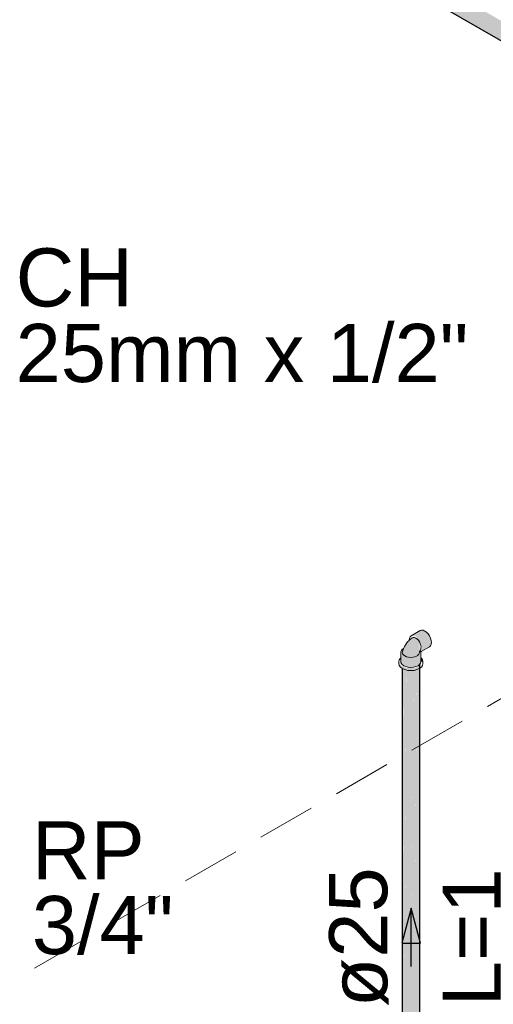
# Model space of a CAD drawing. Header units: millimetres. Extents: x 567 to 934, y -1 to 364.
# Tile 980 of 1056: x 749.22 to 750.85, y 192.88 to 196.26. Entities that reach past the tile are written whole.
import ezdxf

# ---------------------------------------------------------------- set-up
doc = ezdxf.new("R2010")
doc.units = ezdxf.units.MM
doc.header["$MEASUREMENT"] = 0
doc.linetypes.add('JIS_02_2.0', pattern=[0.3, 0.2, -0.1])
doc.linetypes.add('NULL', pattern=[0])
for name, color, linetype, lineweight in [('AF-Condutos', 140, 'Continuous', 25), ('AF-Peça de utilização', 152, 'Continuous', 18), ('AF-Sentido conduto', 140, 'Continuous', 30), ('AF-Textos conduto', 7, 'Continuous', 9), ('DI-Área do detalhe', 10, 'JIS_02_2.0', 0), ('Textos', 7, 'Continuous', 9)]:
    doc.layers.add(name, color=color, linetype=linetype, lineweight=lineweight)
doc.styles.add('Arial', font='arial.ttf')

msp = doc.modelspace()

# ---------------------------------------------------------------- hatches: boundary and pattern name
at = {"layer": 'AF-Condutos', "linetype": 'Continuous'}
for points in [[(749.2729, 197.1743), (755.4507, 193.6075), (749.2838, 197.1848)], [(749.2596, 197.1456), (755.4374, 193.5788), (749.2643, 197.1605)], [(749.2643, 197.1605), (755.4421, 193.5937), (749.2729, 197.1743)], [(755.4289, 193.5838), (755.4345, 193.5981), (749.2643, 197.1605)], [(755.4347, 193.598), (755.4439, 193.6114), (749.2729, 197.1743)], [(749.2596, 197.1323), (755.4374, 193.5655), (749.2596, 197.1456)], [(755.4267, 193.5718), (755.43, 193.5831), (749.2596, 197.1456)], [(755.4278, 193.5711), (749.2596, 197.1323), (755.4271, 193.5648)], [(749.2596, 197.1323), (749.2643, 197.1229), (755.4421, 193.5561)], [(750.5382, 192.1713), (750.5518, 192.1588), (750.5764, 192.1565), (750.5764, 194.032), (750.5641, 192.2271), (750.5636, 194.0316), (750.552, 192.2011), (750.5518, 194.0343), (750.5428, 192.1813), (750.5428, 194.0395)], [(750.5877, 192.1599), (750.5877, 194.0354), (750.5764, 192.1565)], [(750.5957, 192.1656), (750.5957, 194.0411), (750.5877, 192.1599)], [(750.5957, 192.1656), (750.599, 192.1727), (750.599, 194.0482)], [(750.5382, 194.0318), (750.5382, 192.1708), (750.5427, 194.0285)], [(750.5428, 194.0289), (750.5428, 192.1813), (750.5517, 194.0258)], [(750.5518, 194.0259), (750.552, 192.2011), (750.5636, 194.024)], [(750.5636, 194.0244), (750.5641, 192.2271), (750.5763, 194.0241)], [(750.5876, 194.0262), (750.5764, 194.0254), (750.5764, 192.1565)], [(750.5957, 194.0296), (750.5877, 194.0277), (750.5877, 192.1599)], [(750.599, 194.0325), (750.5957, 194.0311), (750.5957, 192.1656)]]:
    msp.add_hatch(color=151, dxfattribs=at).paths.add_polyline_path(points)
at = {"layer": 'AF-Peça de utilização', "linetype": 'Continuous'}
for points in [[(750.533, 194.0556), (750.5377, 194.0455), (750.5588, 194.0362), (750.5852, 194.0382), (750.6014, 194.0504), (750.599, 194.0689), (750.5972, 194.1236), (750.5804, 194.1384), (750.5662, 194.133), (750.5377, 194.0972)], [(750.6031, 194.09), (750.6318, 194.1067), (750.6377, 194.115), (750.6354, 194.1362), (750.6217, 194.1564), (750.6045, 194.1637), (750.5688, 194.1444), (750.5848, 194.1428), (750.6068, 194.1107)], [(750.533, 194.0685), (750.5276, 194.0425), (750.5382, 194.0319), (750.557, 194.0255), (750.5786, 194.0255), (750.5973, 194.0318), (750.6039, 194.0435), (750.5786, 194.0323), (750.547, 194.0347), (750.5318, 194.0435)], [(750.6039, 194.0676), (750.6026, 194.0556), (750.6095, 194.0556)], [(750.6038, 194.0537), (750.5894, 194.0392), (750.547, 194.0347), (750.573, 194.0328), (750.5942, 194.0403)]]:
    msp.add_hatch(color=161, dxfattribs=at).paths.add_polyline_path(points)

# ---------------------------------------------------------------- linework, layer by layer
at = {"layer": 'AF-Condutos'}
for p, q in [((749.285, 197.1109), (755.4421, 193.5561)), ((750.599, 192.1727), (750.599, 194.0482)), ((750.5382, 194.0319), (750.5382, 194.0318)), ((750.5382, 194.0318), (750.5382, 192.1708))]:
    msp.add_line(p, q, dxfattribs=at)
at = {"layer": 'AF-Peça de utilização'}
for p, q in [((750.5629, 194.136), (750.5621, 194.1297)), ((750.5652, 194.141), (750.5629, 194.136)), ((750.5688, 194.1444), (750.5652, 194.141)), ((750.5725, 194.1378), (750.5662, 194.133)), ((750.5998, 194.1622), (750.5688, 194.1444)), ((750.5762, 194.1388), (750.5725, 194.1378)), ((750.5804, 194.1384), (750.5762, 194.1388)), ((750.5848, 194.1365), (750.5804, 194.1384)), ((750.5893, 194.1332), (750.5848, 194.1365)), ((750.6045, 194.1637), (750.5998, 194.1622)), ((750.6099, 194.1632), (750.6045, 194.1637)), ((750.6158, 194.1607), (750.6099, 194.1632)), ((750.6217, 194.1564), (750.6158, 194.1607)), ((750.6271, 194.1506), (750.6217, 194.1564)), ((750.6318, 194.1437), (750.6271, 194.1506)), ((750.6354, 194.1362), (750.6318, 194.1437)), ((750.6377, 194.1286), (750.6354, 194.1362)), ((750.5456, 194.108), (750.5425, 194.1008)), ((750.5512, 194.1169), (750.5456, 194.108)), ((750.5558, 194.1233), (750.5512, 194.1169)), ((750.5615, 194.1287), (750.5558, 194.1233)), ((750.5622, 194.1293), (750.5615, 194.1287)), ((750.5621, 194.1297), (750.5622, 194.1293)), ((750.5662, 194.133), (750.5622, 194.1293)), ((750.5935, 194.1288), (750.5893, 194.1332)), ((750.5972, 194.1236), (750.5935, 194.1288)), ((750.6, 194.1179), (750.5972, 194.1236)), ((750.6019, 194.112), (750.6, 194.1179)), ((750.6015, 194.0968), (750.6026, 194.1013)), ((750.6028, 194.1064), (750.6019, 194.112)), ((750.6026, 194.1013), (750.6028, 194.1064)), ((750.6031, 194.09), (750.6318, 194.1067)), ((750.6318, 194.1067), (750.6354, 194.11)), ((750.6354, 194.11), (750.6377, 194.115)), ((750.6385, 194.1214), (750.6377, 194.1286)), ((750.6377, 194.115), (750.6385, 194.1214)), ((750.5318, 194.0676), (750.5276, 194.0618)), ((750.533, 194.0685), (750.5318, 194.0676)), ((750.5342, 194.0923), (750.533, 194.0871)), ((750.533, 194.0871), (750.533, 194.0685)), ((750.533, 194.0685), (750.533, 194.0556)), ((750.5359, 194.0947), (750.5342, 194.0923)), ((750.5377, 194.0972), (750.5359, 194.0947)), ((750.5425, 194.1008), (750.5377, 194.0972)), ((750.539, 194.0908), (750.5383, 194.0865)), ((750.5383, 194.0865), (750.5395, 194.0823)), ((750.5409, 194.0969), (750.539, 194.0908)), ((750.5395, 194.0823), (750.5424, 194.0784)), ((750.5425, 194.1008), (750.5409, 194.0969)), ((750.5424, 194.0784), (750.5469, 194.0751)), ((750.5469, 194.0751), (750.5528, 194.0725)), ((750.5528, 194.0725), (750.5595, 194.0708)), ((750.5595, 194.0708), (750.5668, 194.0701)), ((750.5668, 194.0701), (750.5741, 194.0705)), ((750.5741, 194.0705), (750.5811, 194.0719)), ((750.5811, 194.0719), (750.5872, 194.0742)), ((750.5872, 194.0742), (750.5898, 194.0759)), ((750.5898, 194.0759), (750.5915, 194.0769)), ((750.5915, 194.0769), (750.5922, 194.0774)), ((750.5922, 194.0774), (750.5956, 194.0811)), ((750.5956, 194.0811), (750.5975, 194.0853)), ((750.5975, 194.0853), (750.5977, 194.0872)), ((750.5977, 194.0878), (750.6009, 194.0888)), ((750.5977, 194.0878), (750.5978, 194.0887)), ((750.5977, 194.0872), (750.5977, 194.0878)), ((750.5978, 194.0887), (750.5997, 194.093)), ((750.5997, 194.093), (750.6002, 194.094)), ((750.6002, 194.094), (750.6008, 194.0952)), ((750.6008, 194.0952), (750.6015, 194.0968)), ((750.6009, 194.0888), (750.6021, 194.0895)), ((750.6021, 194.0895), (750.6031, 194.09)), ((750.6026, 194.0871), (750.6021, 194.0895)), ((750.6026, 194.0702), (750.6026, 194.0871)), ((750.6026, 194.0685), (750.6026, 194.0702)), ((750.6026, 194.0556), (750.6026, 194.0685)), ((750.6039, 194.0676), (750.6026, 194.0685)), ((750.608, 194.0618), (750.6039, 194.0676)), ((750.5276, 194.0618), (750.5262, 194.0556)), ((750.5262, 194.0556), (750.5262, 194.0488)), ((750.5262, 194.0488), (750.5276, 194.0425)), ((750.5276, 194.0425), (750.5318, 194.0367)), ((750.5318, 194.0367), (750.5382, 194.0319)), ((750.533, 194.0556), (750.5342, 194.0504)), ((750.5342, 194.0504), (750.5377, 194.0455)), ((750.5377, 194.0455), (750.5382, 194.0451)), ((750.5382, 194.0451), (750.5432, 194.0414)), ((750.5432, 194.0414), (750.5504, 194.0382)), ((750.5504, 194.0382), (750.5588, 194.0362)), ((750.5588, 194.0362), (750.5678, 194.0355)), ((750.5678, 194.0355), (750.5768, 194.0362)), ((750.5768, 194.0362), (750.5852, 194.0382)), ((750.5852, 194.0382), (750.5924, 194.0414)), ((750.5924, 194.0414), (750.5979, 194.0455)), ((750.5979, 194.0455), (750.599, 194.047)), ((750.599, 194.047), (750.6014, 194.0504)), ((750.599, 194.0331), (750.6039, 194.0367)), ((750.6014, 194.0504), (750.6026, 194.0556)), ((750.6039, 194.0367), (750.608, 194.0425)), ((750.6095, 194.0556), (750.608, 194.0618)), ((750.608, 194.0425), (750.6095, 194.0488)), ((750.6095, 194.0488), (750.6095, 194.0556)), ((750.5382, 194.0319), (750.5384, 194.0318)), ((750.5384, 194.0318), (750.547, 194.0279)), ((750.547, 194.0279), (750.557, 194.0255)), ((750.557, 194.0255), (750.5678, 194.0247)), ((750.5678, 194.0247), (750.5786, 194.0255)), ((750.5786, 194.0255), (750.5886, 194.0279)), ((750.5886, 194.0279), (750.5973, 194.0318)), ((750.5973, 194.0318), (750.599, 194.0331))]:
    msp.add_line(p, q, dxfattribs=at)
at = {"layer": 'AF-Sentido conduto'}
for p, q in [((750.5684, 193.2072), (750.5361, 193.0865)), ((750.6008, 193.0865), (750.5684, 193.2072)), ((750.5361, 193.0865), (750.6008, 193.0865))]:
    msp.add_line(p, q, dxfattribs=at)
msp.add_lwpolyline([(750.5684, 193.0072), (750.5684, 193.2072)], dxfattribs=at)
at = {"layer": 'DI-Área do detalhe'}
msp.add_lwpolyline([(747.1937, 191.8011), (754.8291, 196.2094), (764.8577, 190.4194), (757.2223, 186.0111), (747.1937, 191.8011)], dxfattribs=at)

# ---------------------------------------------------------------- texts
at = {"layer": 'AF-Textos conduto', "linetype": 'NULL', "char_height": 0.2, "attachment_point": 8, "rotation": 90.0002, "line_spacing_factor": 0.6, "style": 'Arial'}
for s, insert, width in [('ø25', (750.4918, 193.1072), 0.962805), ('L=1', (750.877, 193.1072), 0.947561)]:
    msp.add_mtext(s, dxfattribs=dict(at, insert=insert, width=width))
at = {"layer": 'Textos', "linetype": 'NULL', "char_height": 0.2, "attachment_point": 7, "line_spacing_factor": 0.6, "style": 'Arial'}
for s, insert, width in [('CH', (749.2074, 195.2743), 0.807317), ('25mm x 1/2"', (749.2074, 195.0143), 3.117378), ('RP', (749.2633, 193.3066), 0.776524), ('3/4"', (749.2633, 193.0466), 0.975)]:
    msp.add_mtext(s, dxfattribs=dict(at, insert=insert, width=width))

doc.saveas('drawing.dxf')
